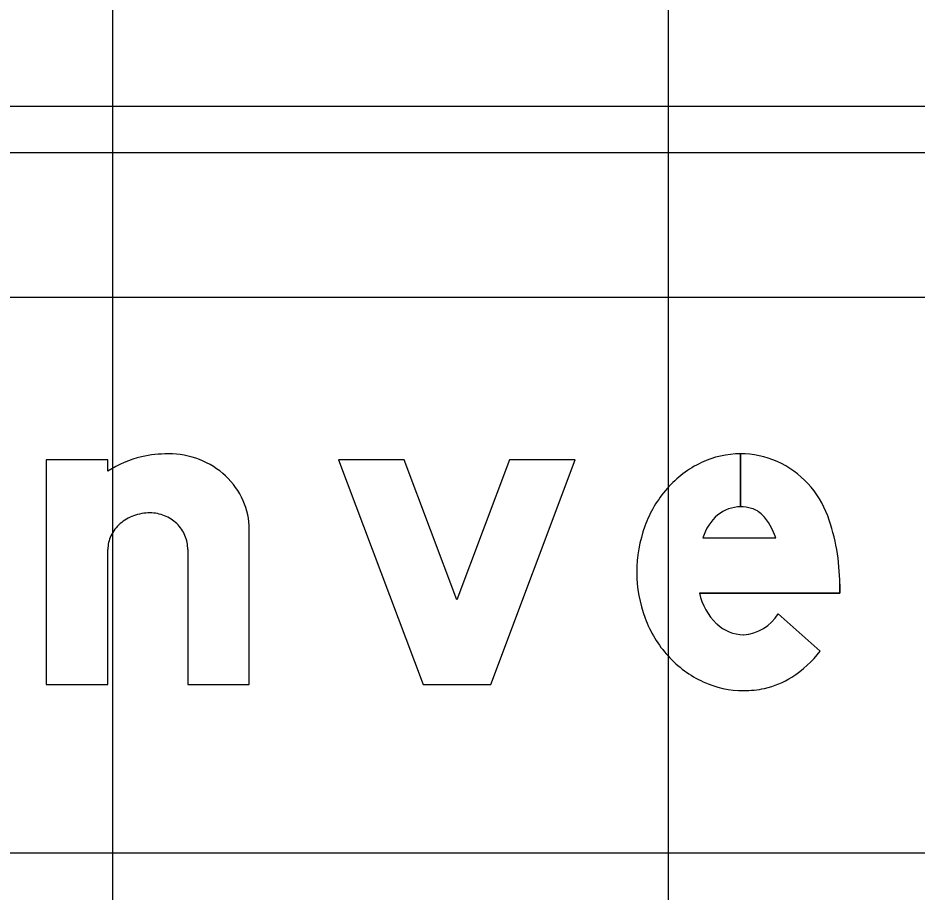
# Model space of a CAD drawing. Extents: x 1797809 to 2198143, y 249608 to 1237864.
# Drawn here: x 2195470.442 to 2195473.678, y 1237206.965 to 1237210.111 of the extents above; entities that cross this region are included whole.
import ezdxf

# ---------------------------------------------------------------- set-up
doc = ezdxf.new("R2010")
doc.units = 0
for name, color, linetype in [('GSBWFILL', 7, 'Continuous'), ('GSCOLORFILL', 7, 'Continuous'), ('GSOUTLINE', 7, 'Continuous'), ('GSSHT', 7, 'Continuous')]:
    doc.layers.add(name, color=color, linetype=linetype)

msp = doc.modelspace()

# ---------------------------------------------------------------- linework, layer by layer
at = {"layer": 'GSBWFILL'}
for p, q in [((2195473.0427, 1237208.5424), (2195473.0427, 1237208.3514)), ((2195473.0427, 1237208.3514), (2195473.0427, 1237208.5424)), ((2195472.9076, 1237208.2405), (2195473.1699, 1237208.2405)), ((2195471.053, 1237208.1976), (2195471.053, 1237207.712)), ((2195473.1787, 1237207.9662), (2195473.3303, 1237207.832))]:
    msp.add_line(p, q, dxfattribs=at)
for points in [[(2195470.7651, 1237208.4803), (2195470.7651, 1237208.5203), (2195470.5436, 1237208.5203), (2195470.5436, 1237207.712), (2195470.7651, 1237207.712), (2195470.7651, 1237208.1976)], [(2195471.053, 1237207.712), (2195471.2744, 1237207.712), (2195471.2744, 1237208.2705)], [(2195473.4003, 1237208.0727), (2195473.4003, 1237208.0412), (2195472.895, 1237208.0412)]]:
    msp.add_lwpolyline(points, dxfattribs=at)
msp.add_lwpolyline([(2195471.8321, 1237208.5203), (2195471.5955, 1237208.5203), (2195471.9, 1237207.712), (2195472.1436, 1237207.712), (2195472.4481, 1237208.5203), (2195472.2114, 1237208.5203), (2195472.0218, 1237208.0169)], close=True, dxfattribs=at)
for centre, radius, start, end in [((2195473.0427, 1237208.2145), 0.328, 90, 115.3224), ((2195473.0427, 1237208.2145), 0.328, 66.2413, 89.9903), ((2195473.0652, 1237208.1669), 0.3806, 115.3224, 138.8015), ((2195473.0344, 1237208.2014), 0.3432, 19.9901, 65.8469), ((2195473.1003, 1237208.1361), 0.4273, 138.8015, 160.0695), ((2195473.0427, 1237208.2231), 0.1284, 90, 129.2086), ((2195473.0427, 1237208.2026), 0.1488, 74.2341, 89.9787), ((2195473.0606, 1237208.2659), 0.083, 43.3306, 74.2341), ((2195473.074, 1237208.1898), 0.174, 130.2868, 163.0777), ((2195472.9615, 1237208.1725), 0.2192, 18.0656, 43.3306), ((2195472.6806, 1237208.0727), 0.7197, 0, 19.9901), ((2195473.1554, 1237208.1161), 0.4859, 160.0695, 180), ((2195473.1409, 1237208.1161), 0.4714, 180, 200.5021), ((2195473.1077, 1237208.0881), 0.2179, 192.4467, 226.2893), ((2195473.0986, 1237208.1003), 0.4263, 200.5021, 222.0738), ((2195473.0435, 1237208.0497), 0.1589, 273.8929, 328.2838), ((2195473.0563, 1237208.0352), 0.1441, 226.5476, 269.2365), ((2195473.0717, 1237208.076), 0.3899, 222.0738, 245.3524), ((2195473.0057, 1237208.0863), 0.4124, 302.591, 321.9228), ((2195473.0543, 1237208.0382), 0.3484, 245.3524, 270), ((2195473.0638, 1237207.9954), 0.3045, 282.4743, 302.591), ((2195473.0543, 1237208.0382), 0.3484, 270, 282.4743)]:
    msp.add_arc(centre, radius, start, end, dxfattribs=at)
for centre, major_axis, start_param, end_param in [((2195470.9793, 1237208.144), (0, 0.3987), 0.235088, 0.567132), ((2195470.9831, 1237208.0995), (0, 0.4429), 0, 0.219986), ((2195470.9831, 1237208.2307), (0, 0.3117), 5.914285, 6.283185), ((2195470.9906, 1237208.2501), (0, 0.2909), 5.532258, 5.914285), ((2195471.0022, 1237208.2625), (0, 0.2739), 5.130076, 5.532258), ((2195471.0202, 1237208.2705), (0, 0.2542), 4.712389, 5.130076), ((2195470.917, 1237208.1554), (0, 0.1743), 0, 0.345704), ((2195470.917, 1237208.1898), (0, 0.1399), 5.900624, 6.283185), ((2195470.9096, 1237208.176), (0, 0.1524), 0.345704, 0.715718), ((2195470.9185, 1237208.1936), (0, 0.1358), 5.51227, 5.900624), ((2195470.8981, 1237208.1892), (0, 0.1349), 0.715718, 1.126231), ((2195470.9209, 1237208.196), (0, 0.1324), 5.115435, 5.51227), ((2195470.8804, 1237208.1976), (0, 0.1153), 1.126231, 1.570796), ((2195470.9246, 1237208.1976), (0, 0.1284), 4.712389, 5.115435)]:
    msp.add_ellipse(centre, major_axis=major_axis, ratio=0.999997, start_param=start_param, end_param=end_param, dxfattribs=at)
at = {"layer": 'GSCOLORFILL'}
for p, q in [((2195482.8074, 1237209.7932), (2195467.6559, 1237209.7932)), ((2195467.6559, 1237209.6267), (2195482.8074, 1237209.6267)), ((2195473.0427, 1237208.5424), (2195473.0427, 1237208.3514)), ((2195473.0427, 1237208.3514), (2195473.0427, 1237208.5424)), ((2195472.9076, 1237208.2405), (2195473.1699, 1237208.2405)), ((2195471.053, 1237208.1976), (2195471.053, 1237207.712)), ((2195473.1787, 1237207.9662), (2195473.3303, 1237207.832))]:
    msp.add_line(p, q, dxfattribs=at)
for points in [[(2195470.7651, 1237208.4803), (2195470.7651, 1237208.5203), (2195470.5436, 1237208.5203), (2195470.5436, 1237207.712), (2195470.7651, 1237207.712), (2195470.7651, 1237208.1976)], [(2195471.053, 1237207.712), (2195471.2744, 1237207.712), (2195471.2744, 1237208.2705)], [(2195473.4003, 1237208.0727), (2195473.4003, 1237208.0412), (2195472.895, 1237208.0412)]]:
    msp.add_lwpolyline(points, dxfattribs=at)
msp.add_lwpolyline([(2195471.8321, 1237208.5203), (2195471.5955, 1237208.5203), (2195471.9, 1237207.712), (2195472.1436, 1237207.712), (2195472.4481, 1237208.5203), (2195472.2114, 1237208.5203), (2195472.0218, 1237208.0169)], close=True, dxfattribs=at)
for centre, radius, start, end in [((2195473.0427, 1237208.2145), 0.328, 90, 115.3224), ((2195473.0427, 1237208.2145), 0.328, 66.2413, 89.9903), ((2195473.0652, 1237208.1669), 0.3806, 115.3224, 138.8015), ((2195473.0344, 1237208.2014), 0.3432, 19.9901, 65.8469), ((2195473.1003, 1237208.1361), 0.4273, 138.8015, 160.0695), ((2195473.0427, 1237208.2231), 0.1284, 90, 129.2086), ((2195473.0427, 1237208.2026), 0.1488, 74.2341, 89.9787), ((2195473.0606, 1237208.2659), 0.083, 43.3306, 74.2341), ((2195473.074, 1237208.1898), 0.174, 130.2868, 163.0777), ((2195472.9615, 1237208.1725), 0.2192, 18.0656, 43.3306), ((2195472.6806, 1237208.0727), 0.7197, 0, 19.9901), ((2195473.1554, 1237208.1161), 0.4859, 160.0695, 180), ((2195473.1409, 1237208.1161), 0.4714, 180, 200.5021), ((2195473.1077, 1237208.0881), 0.2179, 192.4467, 226.2893), ((2195473.0986, 1237208.1003), 0.4263, 200.5021, 222.0738), ((2195473.0435, 1237208.0497), 0.1589, 273.8929, 328.2838), ((2195473.0563, 1237208.0352), 0.1441, 226.5476, 269.2365), ((2195473.0717, 1237208.076), 0.3899, 222.0738, 245.3524), ((2195473.0057, 1237208.0863), 0.4124, 302.591, 321.9228), ((2195473.0543, 1237208.0382), 0.3484, 245.3524, 270), ((2195473.0638, 1237207.9954), 0.3045, 282.4743, 302.591), ((2195473.0543, 1237208.0382), 0.3484, 270, 282.4743)]:
    msp.add_arc(centre, radius, start, end, dxfattribs=at)
for centre, major_axis, start_param, end_param in [((2195470.9793, 1237208.144), (0, 0.3987), 0.235088, 0.567132), ((2195470.9831, 1237208.0995), (0, 0.4429), 0, 0.219986), ((2195470.9831, 1237208.2307), (0, 0.3117), 5.914285, 6.283185), ((2195470.9906, 1237208.2501), (0, 0.2909), 5.532258, 5.914285), ((2195471.0022, 1237208.2625), (0, 0.2739), 5.130076, 5.532258), ((2195471.0202, 1237208.2705), (0, 0.2542), 4.712389, 5.130076), ((2195470.917, 1237208.1554), (0, 0.1743), 0, 0.345704), ((2195470.917, 1237208.1898), (0, 0.1399), 5.900624, 6.283185), ((2195470.9096, 1237208.176), (0, 0.1524), 0.345704, 0.715718), ((2195470.9185, 1237208.1936), (0, 0.1358), 5.51227, 5.900624), ((2195470.8981, 1237208.1892), (0, 0.1349), 0.715718, 1.126231), ((2195470.9209, 1237208.196), (0, 0.1324), 5.115435, 5.51227), ((2195470.8804, 1237208.1976), (0, 0.1153), 1.126231, 1.570796), ((2195470.9246, 1237208.1976), (0, 0.1284), 4.712389, 5.115435)]:
    msp.add_ellipse(centre, major_axis=major_axis, ratio=0.999997, start_param=start_param, end_param=end_param, dxfattribs=at)
at = {"layer": 'GSOUTLINE'}
for p, q in [((2195472.9076, 1237208.2405), (2195473.1699, 1237208.2405)), ((2195471.053, 1237208.1976), (2195471.053, 1237207.712)), ((2195473.3303, 1237207.832), (2195473.1787, 1237207.9662))]:
    msp.add_line(p, q, dxfattribs=at)
for points in [[(2195470.7651, 1237208.4803), (2195470.7651, 1237208.5203), (2195470.5436, 1237208.5203), (2195470.5436, 1237207.712), (2195470.7651, 1237207.712), (2195470.7651, 1237208.1976)], [(2195471.053, 1237207.712), (2195471.2744, 1237207.712), (2195471.2744, 1237208.2705)], [(2195472.895, 1237208.0412), (2195473.4003, 1237208.0412), (2195473.4003, 1237208.0727)]]:
    msp.add_lwpolyline(points, dxfattribs=at)
msp.add_lwpolyline([(2195471.8321, 1237208.5203), (2195471.5955, 1237208.5203), (2195471.9, 1237207.712), (2195472.1436, 1237207.712), (2195472.4481, 1237208.5203), (2195472.2114, 1237208.5203), (2195472.0218, 1237208.0169)], close=True, dxfattribs=at)
for centre, radius, start, end in [((2195473.0427, 1237208.2145), 0.328, 90, 115.3224), ((2195473.0427, 1237208.2145), 0.328, 66.2413, 90), ((2195473.0652, 1237208.1669), 0.3806, 115.3224, 138.8015), ((2195473.0344, 1237208.2014), 0.3432, 19.9901, 65.8469), ((2195473.1003, 1237208.1361), 0.4273, 138.8015, 160.0695), ((2195473.0427, 1237208.2231), 0.1284, 90, 129.2086), ((2195473.0427, 1237208.2026), 0.1488, 74.2341, 90), ((2195473.0606, 1237208.2659), 0.083, 43.3306, 74.2341), ((2195473.074, 1237208.1898), 0.174, 130.2868, 163.0777), ((2195472.9615, 1237208.1725), 0.2192, 18.0656, 43.3306), ((2195472.6806, 1237208.0727), 0.7197, 0, 19.9901), ((2195473.1554, 1237208.1161), 0.4859, 160.0695, 180), ((2195473.1409, 1237208.1161), 0.4714, 180, 200.5021), ((2195473.1077, 1237208.0881), 0.2179, 192.4467, 226.2893), ((2195473.0986, 1237208.1003), 0.4263, 200.5021, 222.0738), ((2195473.0435, 1237208.0497), 0.1589, 273.8929, 328.2838), ((2195473.0563, 1237208.0352), 0.1441, 226.5476, 269.2365), ((2195473.0717, 1237208.076), 0.3899, 222.0738, 245.3524), ((2195473.0057, 1237208.0863), 0.4124, 302.591, 321.9228), ((2195473.0543, 1237208.0382), 0.3484, 245.3524, 270), ((2195473.0638, 1237207.9954), 0.3045, 282.4743, 302.591), ((2195473.0543, 1237208.0382), 0.3484, 270, 282.4743)]:
    msp.add_arc(centre, radius, start, end, dxfattribs=at)
for centre, major_axis, start_param, end_param in [((2195470.9793, 1237208.144), (0, 0.3987), 0.235088, 0.567132), ((2195470.9831, 1237208.0995), (0, 0.4429), 0, 0.219986), ((2195470.9831, 1237208.2307), (0, 0.3117), 5.914285, 6.283185), ((2195470.9906, 1237208.2501), (0, 0.2909), 5.532258, 5.914285), ((2195471.0022, 1237208.2625), (0, 0.2739), 5.130076, 5.532258), ((2195471.0202, 1237208.2705), (0, 0.2542), 4.712389, 5.130076), ((2195470.917, 1237208.1554), (0, 0.1743), 0, 0.345704), ((2195470.917, 1237208.1898), (0, 0.1399), 5.900624, 6.283185), ((2195470.9096, 1237208.176), (0, 0.1524), 0.345704, 0.715718), ((2195470.9185, 1237208.1936), (0, 0.1358), 5.51227, 5.900624), ((2195470.8981, 1237208.1892), (0, 0.1349), 0.715718, 1.126231), ((2195470.9209, 1237208.196), (0, 0.1324), 5.115435, 5.51227), ((2195470.8804, 1237208.1976), (0, 0.1153), 1.126231, 1.570796), ((2195470.9246, 1237208.1976), (0, 0.1284), 4.712389, 5.115435)]:
    msp.add_ellipse(centre, major_axis=major_axis, ratio=0.999997, start_param=start_param, end_param=end_param, dxfattribs=at)
at = {"layer": 'GSSHT'}
for p, q in [((2195470.7834, 1237163.1062), (2195470.7834, 1237223.1062)), ((2195472.7834, 1237163.1062), (2195472.7834, 1237223.1062)), ((2195388.7834, 1237209.1062), (2195518.7834, 1237209.1062)), ((2195388.7834, 1237207.1062), (2195518.7834, 1237207.1062))]:
    msp.add_line(p, q, dxfattribs=at)

doc.saveas('drawing.dxf')
